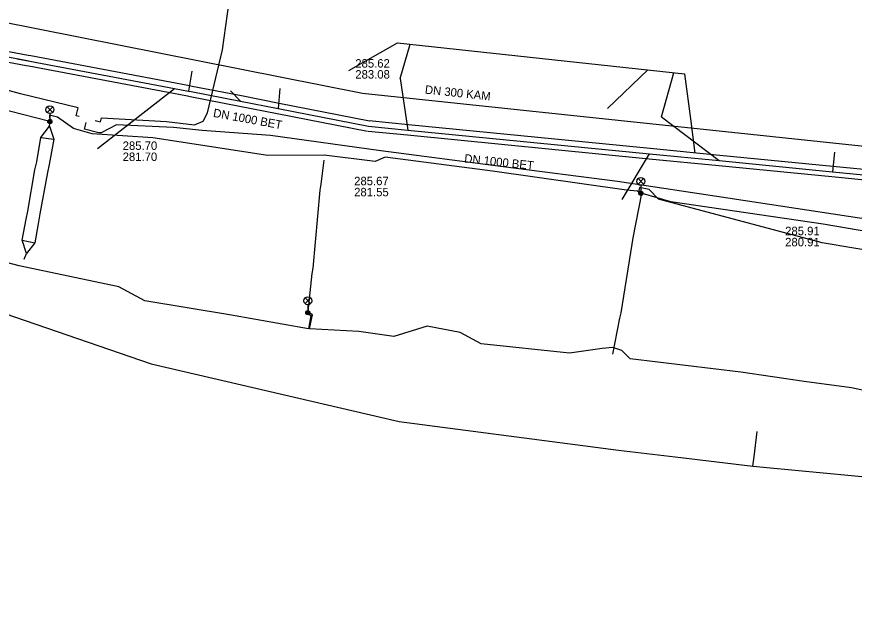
# Model space of a CAD drawing. Extents: x -595540 to -593988, y -1160850 to -1159202.
# Drawn here: x -594500 to -594420.8, y -1160478.9 to -1160421.9 of the extents above; entities that cross this region are included whole.
import ezdxf

# ---------------------------------------------------------------- set-up
doc = ezdxf.new("R2010")
doc.units = 0
for name, color, linetype in [('BVK-DESTOVA_popisy', 7, 'Continuous'), ('BVK-DESTOVA_trasa sítě', 7, 'Continuous'), ('BVK-DESTOVA_trasa sítě obvodem', 7, 'Continuous'), ('BVK-SPLASKOVA_popisy', 7, 'Continuous'), ('BVK-SPLASKOVA_trasa sítě', 7, 'Continuous'), ('CETIN_kabel podzemní', 7, 'Continuous'), ('DESTOVA-NEPROVOZOVANA_popisy', 7, 'Continuous'), ('DESTOVA_trasa neprovozované sítě', 7, 'Continuous'), ('DPMB_kabel', 7, 'Continuous'), ('DPMB_kyneta', 7, 'Continuous'), ('DPMB_trolejové vedení-nosné lano', 7, 'Continuous'), ('DSP-DESTOVA-BVK_trasa podzemní sítě', 7, 'Continuous'), ('EON-NN_kabel', 7, 'Continuous'), ('TSB_kabel VO', 7, 'Continuous'), ('TSB_lampy VO', 7, 'Continuous')]:
    doc.layers.add(name, color=color, linetype=linetype)

msp = doc.modelspace()

# ---------------------------------------------------------------- linework, layer by layer
at = {"layer": 'BVK-DESTOVA_popisy'}
for p, q in [((-594490.019, -1160434.648), (-594490.019, -1160434.648)), ((-594468.106, -1160437.993), (-594468.106, -1160437.993))]:
    msp.add_line(p, q, dxfattribs=at)
at = {"layer": 'BVK-DESTOVA_trasa sítě'}
for points in [[(-594512.625, -1160423.508), (-594499.055, -1160426.07), (-594498.799, -1160426.118), (-594485.622, -1160428.606), (-594485.111, -1160428.703), (-594483.775, -1160428.955), (-594483.547, -1160428.998)], [(-594483.547, -1160428.998), (-594478.866, -1160429.911), (-594475.302, -1160430.609), (-594466.738, -1160432.281)], [(-594466.738, -1160432.281), (-594463.021, -1160432.646), (-594440.144, -1160434.888), (-594433.538, -1160435.536), (-594422.832, -1160436.585), (-594415.009, -1160437.352)]]:
    msp.add_lwpolyline(points, dxfattribs=at)
at = {"layer": 'BVK-DESTOVA_trasa sítě obvodem'}
for points in [[(-594483.454, -1160428.507), (-594483.682, -1160428.464), (-594485.018, -1160428.211), (-594485.529, -1160428.115), (-594498.706, -1160425.627), (-594498.962, -1160425.579), (-594512.532, -1160423.017)], [(-594483.64, -1160429.489), (-594483.867, -1160429.446), (-594485.204, -1160429.194), (-594485.715, -1160429.098), (-594498.892, -1160426.61), (-594499.148, -1160426.561), (-594512.718, -1160423.999)], [(-594466.642, -1160431.79), (-594475.206, -1160430.119), (-594478.77, -1160429.42), (-594483.451, -1160428.507)], [(-594466.834, -1160432.772), (-594475.398, -1160431.1), (-594478.962, -1160430.401), (-594483.643, -1160429.489)], [(-594414.96, -1160436.854), (-594422.783, -1160436.088), (-594433.489, -1160435.038), (-594440.095, -1160434.391), (-594462.973, -1160432.149), (-594466.689, -1160431.783)], [(-594415.058, -1160437.849), (-594422.88, -1160437.083), (-594433.587, -1160436.033), (-594440.193, -1160435.386), (-594463.07, -1160433.144), (-594466.787, -1160432.778)]]:
    msp.add_lwpolyline(points, dxfattribs=at)
at = {"layer": 'BVK-SPLASKOVA_popisy'}
msp.add_line((-594467.999, -1160425.933), (-594467.999, -1160425.933), dxfattribs=at)
at = {"layer": 'BVK-SPLASKOVA_trasa sítě'}
for p, q in [((-594513.871, -1160419.953), (-594467.309, -1160429.155)), ((-594467.309, -1160429.155), (-594415.994, -1160434.587))]:
    msp.add_line(p, q, dxfattribs=at)
at = {"layer": 'CETIN_kabel podzemní'}
for points in [[(-594677.72, -1160298.48), (-594662, -1160340.25), (-594667.08, -1160350.92), (-594656.1, -1160363.32), (-594647.95, -1160359.01), (-594597.96, -1160405.53), (-594580.17, -1160415.96), (-594522.1, -1160442.61), (-594503.24, -1160449.32), (-594487.31, -1160454.78), (-594463.83, -1160460.23), (-594443.09, -1160462.96), (-594437.19, -1160463.65)], [(-594430.36, -1160464.45), (-594430.25, -1160463.57), (-594429.95, -1160461.17)], [(-594437.19, -1160463.65), (-594430.36, -1160464.45)], [(-594430.36, -1160464.45), (-594414.38, -1160465.98)]]:
    msp.add_lwpolyline(points, dxfattribs=at)
at = {"layer": 'DESTOVA-NEPROVOZOVANA_popisy'}
msp.add_line((-594427.307, -1160443.648), (-594427.307, -1160443.648), dxfattribs=at)
at = {"layer": 'DESTOVA_trasa neprovozované sítě'}
for p, q in [((-594499.991, -1160425.893), (-594498.799, -1160426.118)), ((-594483.484, -1160427.062), (-594483.775, -1160428.955)), ((-594463.76, -1160427.77), (-594463.021, -1160432.646)), ((-594492.39, -1160434.4), (-594485.111, -1160428.703)), ((-594479.8, -1160428.93), (-594478.866, -1160429.911)), ((-594475.129, -1160428.716), (-594475.302, -1160430.609)), ((-594439.01, -1160431.38), (-594433.538, -1160435.536)), ((-594442.74, -1160439.21), (-594440.144, -1160434.888)), ((-594422.649, -1160434.739), (-594422.832, -1160436.585))]:
    msp.add_line(p, q, dxfattribs=at)
at = {"layer": 'DPMB_kabel'}
msp.add_lwpolyline([(-594300.133, -1160481.29), (-594301.958, -1160477.528), (-594302.108, -1160474.232), (-594304.271, -1160471.28), (-594310.419, -1160469.533), (-594314.254, -1160470.154), (-594324.705, -1160466.47), (-594333.688, -1160462.598), (-594346.805, -1160457.273), (-594363.583, -1160453.406), (-594381.441, -1160449.347), (-594389.017, -1160447.848), (-594400.687, -1160445.858), (-594414.139, -1160443.197), (-594423.72, -1160441.56), (-594438.14, -1160439.45), (-594440.926, -1160438.619)], dxfattribs=at)
msp.add_lwpolyline([(-594300.133, -1160481.29), (-594301.958, -1160477.528), (-594302.108, -1160474.232), (-594304.271, -1160471.28), (-594310.419, -1160469.533), (-594314.254, -1160470.154), (-594324.705, -1160466.47), (-594333.688, -1160462.598), (-594346.805, -1160457.273), (-594363.583, -1160453.406), (-594381.441, -1160449.347), (-594389.017, -1160447.848), (-594400.687, -1160445.858), (-594414.139, -1160443.197), (-594423.72, -1160441.56), (-594438.14, -1160439.45), (-594440.926, -1160438.619)], dxfattribs=at)
at = {"layer": 'DPMB_kyneta'}
msp.add_lwpolyline([(-594300.01, -1160481.2), (-594301.81, -1160477.49), (-594301.96, -1160474.18), (-594304.18, -1160471.15), (-594310.41, -1160469.38), (-594314.24, -1160470), (-594324.65, -1160466.33), (-594333.63, -1160462.46), (-594346.76, -1160457.13), (-594363.55, -1160453.26), (-594381.41, -1160449.2), (-594388.99, -1160447.7), (-594400.66, -1160445.71), (-594414.11, -1160443.05), (-594414.318, -1160443.168), (-594423.72, -1160441.56), (-594438.14, -1160439.45), (-594440.926, -1160438.619)], dxfattribs=at)
at = {"layer": 'DPMB_trolejové vedení-nosné lano'}
for points in [[(-594499.346, -1160444.865), (-594499.128, -1160444.336), (-594499.537, -1160443.059), (-594499.149, -1160441.089), (-594499.011, -1160440.321), (-594498.324, -1160436.405), (-594498.148, -1160435.639), (-594497.766, -1160433.355), (-594496.958, -1160432.288), (-594496.873, -1160431.866)], [(-594496.958, -1160432.288), (-594496.534, -1160433.506), (-594496.978, -1160435.898), (-594497.121, -1160436.656), (-594497.861, -1160440.569), (-594498.031, -1160441.523), (-594498.323, -1160443.314), (-594499.128, -1160444.336)], [(-594497.766, -1160433.355), (-594496.534, -1160433.506)], [(-594472.459, -1160449.811), (-594472.079, -1160446.228), (-594471.989, -1160445.707), (-594471.324, -1160438.327), (-594471.23, -1160437.761), (-594470.937, -1160435.48)], [(-594443.607, -1160453.87), (-594442.957, -1160450.443), (-594442.824, -1160449.941), (-594441.796, -1160443.44), (-594441.683, -1160442.843), (-594440.88, -1160438.651)], [(-594499.537, -1160443.059), (-594498.323, -1160443.314)]]:
    msp.add_lwpolyline(points, dxfattribs=at)
at = {"layer": 'DSP-DESTOVA-BVK_trasa podzemní sítě'}
for p, q in [((-594463.76, -1160427.77), (-594462.8, -1160424.511)), ((-594444.11, -1160430.61), (-594440.319, -1160426.952)), ((-594439.01, -1160431.38), (-594437.834, -1160427.222))]:
    msp.add_line(p, q, dxfattribs=at)
for points in [[(-594468.62, -1160427.02), (-594464.01, -1160424.38)], [(-594464.01, -1160424.38), (-594436.84, -1160427.33), (-594436.53, -1160429.69), (-594436.28, -1160431.57), (-594435.842, -1160434.822)]]:
    msp.add_lwpolyline(points, dxfattribs=at)
at = {"layer": 'EON-NN_kabel'}
for points in [[(-594494.128, -1160431.374), (-594494.422, -1160431.303), (-594494.239, -1160430.549), (-594499.689, -1160429.224), (-594516.668, -1160424.59), (-594524.466, -1160421.472), (-594532.254, -1160418.173), (-594540.017, -1160414.728), (-594547.466, -1160411.048), (-594554.592, -1160407.163), (-594562.286, -1160402.543), (-594567.568, -1160398.879), (-594568.466, -1160398.286), (-594568.653, -1160398.564), (-594568.813, -1160398.812), (-594570.774, -1160397.432), (-594578.002, -1160391.983), (-594584.064, -1160387.234)], [(-594492.621, -1160431.738), (-594492.127, -1160431.857), (-594492.035, -1160431.476), (-594485.878, -1160431.847), (-594483.217, -1160432.146), (-594482.412, -1160431.788), (-594481.991, -1160431.002), (-594480.573, -1160425.046), (-594479.949, -1160420.497)], [(-594408.53, -1160441.904), (-594408.562, -1160442.196), (-594408.806, -1160442.367), (-594409.899, -1160442.236), (-594418.805, -1160441.194), (-594432.747, -1160439.09), (-594443.178, -1160437.529), (-594453.99, -1160436.125), (-594465.569, -1160434.624), (-594476.038, -1160433.169), (-594482.503, -1160432.684), (-594485.2, -1160432.415), (-594490.59, -1160432.154), (-594492.067, -1160432.892), (-594492.272, -1160432.901), (-594493.639, -1160432.553), (-594493.541, -1160432.197), (-594493.479, -1160431.941)]]:
    msp.add_lwpolyline(points, dxfattribs=at)
at = {"layer": 'TSB_kabel VO'}
for points in [[(-594496.91, -1160431.839), (-594520.335, -1160425.841), (-594541.899, -1160417.28)], [(-594417.82, -1160444.33), (-594423.79, -1160443.33), (-594439.31, -1160439.2), (-594440.19, -1160438.28), (-594441.1, -1160438.09), (-594441.163, -1160438.352), (-594441.04, -1160438.476), (-594440.966, -1160438.635), (-594441.125, -1160438.561), (-594441.271, -1160438.414), (-594442.33, -1160438.34), (-594455.01, -1160436.55), (-594465.16, -1160435.21), (-594466.11, -1160435.62), (-594470.93, -1160435.02), (-594476.27, -1160435.06), (-594487.16, -1160433.39), (-594492.92, -1160433.01), (-594494.68, -1160432.49), (-594496.2, -1160431.41), (-594496.95, -1160431.25), (-594496.91, -1160431.839)], [(-594464.34, -1160452.2), (-594467.66, -1160451.71), (-594472.32, -1160451.463), (-594472.063, -1160450.142), (-594472.352, -1160449.952), (-594472.493, -1160449.931), (-594472.418, -1160450.052), (-594472.197, -1160450.198), (-594472.439, -1160451.45), (-594479.92, -1160450.13), (-594487.92, -1160448.81), (-594490.39, -1160447.47), (-594499.82, -1160445.5), (-594510.12, -1160442.77)], [(-594416.131, -1160458.077), (-594421.04, -1160457.03), (-594425.51, -1160456.44), (-594431.49, -1160455.55), (-594441.99, -1160454.31), (-594442.78, -1160453.51), (-594443.63, -1160453.22), (-594444.62, -1160453.33), (-594447.73, -1160453.76), (-594456.07, -1160452.89), (-594458.07, -1160451.81), (-594461.18, -1160451.2), (-594464.34, -1160452.2)]]:
    msp.add_lwpolyline(points, dxfattribs=at)
at = {"layer": 'TSB_lampy VO'}
for p, q in [((-594497.175, -1160430.979), (-594496.645, -1160430.449)), ((-594497.175, -1160430.449), (-594496.645, -1160430.979)), ((-594497.175, -1160430.979), (-594496.645, -1160430.449)), ((-594497.175, -1160430.449), (-594496.645, -1160430.979)), ((-594496.91, -1160431.089), (-594496.91, -1160431.839)), ((-594496.91, -1160431.089), (-594496.91, -1160431.839)), ((-594441.231, -1160437.775), (-594440.701, -1160437.245)), ((-594441.231, -1160437.245), (-594440.701, -1160437.775)), ((-594441.231, -1160437.775), (-594440.701, -1160437.245)), ((-594441.231, -1160437.245), (-594440.701, -1160437.775)), ((-594440.966, -1160437.885), (-594440.966, -1160438.635)), ((-594440.966, -1160437.885), (-594440.966, -1160438.635)), ((-594472.758, -1160449.071), (-594472.228, -1160448.541)), ((-594472.758, -1160448.541), (-594472.228, -1160449.071)), ((-594472.758, -1160449.071), (-594472.228, -1160448.541)), ((-594472.758, -1160448.541), (-594472.228, -1160449.071)), ((-594472.493, -1160449.181), (-594472.493, -1160449.931)), ((-594472.493, -1160449.181), (-594472.493, -1160449.931))]:
    msp.add_line(p, q, dxfattribs=at)
for centre, radius in [((-594496.91, -1160430.714), 0.375), ((-594496.91, -1160430.714), 0.375), ((-594496.91, -1160431.839), 0.2), ((-594496.91, -1160431.839), 0.2), ((-594496.91, -1160431.839), 0.145), ((-594496.91, -1160431.839), 0.145), ((-594496.91, -1160431.839), 0.0876), ((-594496.91, -1160431.839), 0.0876), ((-594440.966, -1160437.51), 0.375), ((-594440.966, -1160437.51), 0.375), ((-594440.966, -1160438.635), 0.2), ((-594440.966, -1160438.635), 0.2), ((-594440.966, -1160438.635), 0.145), ((-594440.966, -1160438.635), 0.145), ((-594440.966, -1160438.635), 0.0876), ((-594440.966, -1160438.635), 0.0876), ((-594472.493, -1160448.806), 0.375), ((-594472.493, -1160448.806), 0.375), ((-594472.493, -1160449.931), 0.2), ((-594472.493, -1160449.931), 0.2), ((-594472.493, -1160449.931), 0.145), ((-594472.493, -1160449.931), 0.145), ((-594472.493, -1160449.931), 0.0876), ((-594472.493, -1160449.931), 0.0876)]:
    msp.add_circle(centre, radius, dxfattribs=at)

# ---------------------------------------------------------------- texts
at = {"layer": 'BVK-DESTOVA_popisy'}
for rotation, p in [(349.73344, (-594481.498, -1160431.39)), (353.96217, (-594457.711, -1160435.71))]:
    msp.add_text('DN 1000 BET', height=0.8, rotation=rotation, dxfattribs=at).set_placement(p)
for s, p in [('285.70', (-594490.019, -1160434.523)), ('281.70', (-594490.019, -1160435.573)), ('285.67', (-594468.106, -1160437.868)), ('281.55', (-594468.106, -1160438.918))]:
    msp.add_text(s, height=0.8, dxfattribs=at).set_placement(p)
at = {"layer": 'BVK-SPLASKOVA_popisy'}
for s, p in [('285.62', (-594467.999, -1160426.733)), ('283.08', (-594467.999, -1160427.773))]:
    msp.add_text(s, height=0.8, dxfattribs=at).set_placement(p)
msp.add_text('DN 300 KAM', height=0.8, rotation=353.97573, dxfattribs=at).set_placement((-594461.438, -1160429.193))
at = {"layer": 'DESTOVA-NEPROVOZOVANA_popisy'}
for s, p in [('285.91', (-594427.307, -1160442.598)), ('280.91', (-594427.307, -1160443.648))]:
    msp.add_text(s, height=0.8, dxfattribs=at).set_placement(p)

doc.saveas('drawing.dxf')
